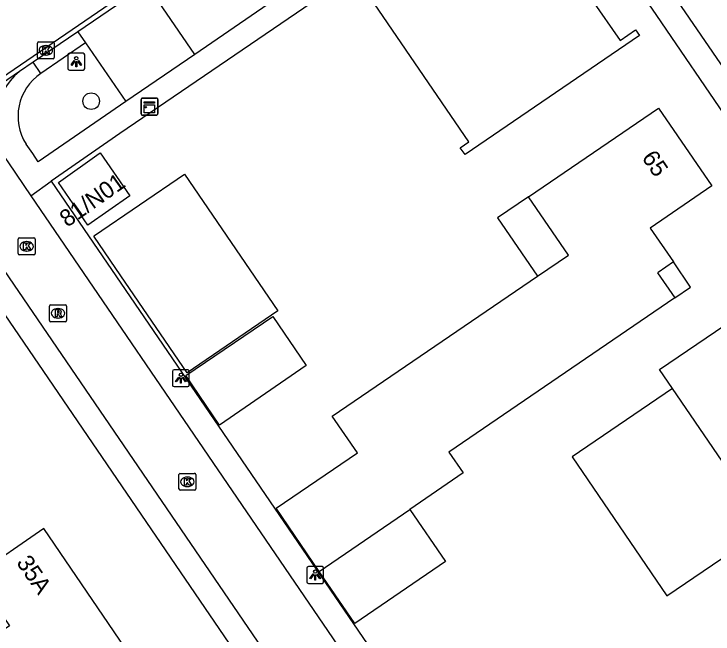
# Model space of a CAD drawing. Extents: x 155275 to 156263, y 382654 to 383635.
# Drawn here: x 155452.36 to 155493.69, y 383266.97 to 383303.66 of the extents above; entities that cross this region are included whole.
import ezdxf

# ---------------------------------------------------------------- set-up
doc = ezdxf.new("R2010")
doc.units = 0
for name, color, linetype in [('IMGEO_Boom', 7, 'Continuous'), ('IMGEO_Kast', 7, 'Continuous'), ('IMGEO_Kolk', 7, 'Continuous'), ('IMGEO_Lichtpunt', 7, 'Continuous'), ('IMGEO_Pand', 7, 'Continuous'), ('IMGEO_Pand_nummerreeks', 7, 'Continuous'), ('IMGEO_Pand_overbouw', 7, 'Continuous'), ('IMGEO_Parkeervlak_open', 7, 'Continuous'), ('IMGEO_Rijbaan_lokaal_open', 7, 'Continuous'), ('IMGEO_Rioolput', 7, 'Continuous'), ('IMGEO_Voetpad_open', 7, 'Continuous')]:
    doc.layers.add(name, color=color, linetype=linetype)

msp = doc.modelspace()

# ---------------------------------------------------------------- linework, layer by layer
at = {"layer": 'IMGEO_Boom'}
msp.add_circle((155456.922, 383298.499), 0.489, dxfattribs=at)
at = {"layer": 'IMGEO_Kast'}
for p, q in [((155459.871, 383297.752), (155459.871, 383298.593)), ((155459.871, 383298.593), (155459.871, 383297.752)), ((155459.946, 383298.677), (155460.787, 383298.677)), ((155460.787, 383298.677), (155459.946, 383298.677)), ((155460.871, 383298.602), (155460.871, 383297.761)), ((155460.871, 383297.761), (155460.871, 383298.602)), ((155460.796, 383297.677), (155459.955, 383297.677)), ((155459.955, 383297.677), (155460.796, 383297.677))]:
    msp.add_line(p, q, dxfattribs=at)
for points in [[(155460.066, 383298.467), (155460.666, 383298.467), (155460.666, 383298.382), (155460.066, 383298.382), (155460.066, 383298.467)], [(155460.066, 383298.292), (155460.666, 383298.292), (155460.666, 383297.803), (155460.066, 383297.803), (155460.066, 383298.292)]]:
    msp.add_lwpolyline(points, dxfattribs=at)
msp.add_circle((155460.15, 383298.141), 0.0377, dxfattribs=at)
for centre, start, end in [((155459.949, 383298.599), 92.4484, 184.2845), ((155459.949, 383298.599), 92.4484, 184.2845), ((155460.793, 383298.599), 2.4484, 94.2845), ((155460.793, 383298.599), 2.4484, 94.2845), ((155459.949, 383297.755), 182.4484, 274.2845), ((155459.949, 383297.755), 182.4484, 274.2845), ((155460.793, 383297.755), 272.4484, 4.2845), ((155460.793, 383297.755), 272.4484, 4.2845)]:
    msp.add_arc(centre, 0.0779, start, end, dxfattribs=at)
at = {"layer": 'IMGEO_Kolk'}
for p, q in [((155453.743, 383301.083), (155453.743, 383301.935)), ((155453.818, 383302.009), (155454.67, 383302.009)), ((155454.231, 383301.789), (155454.256, 383301.789)), ((155454.744, 383301.935), (155454.744, 383301.083)), ((155454.254, 383301.229), (155454.229, 383301.229)), ((155454.67, 383301.009), (155453.818, 383301.009)), ((155452.61, 383289.482), (155452.61, 383290.334)), ((155452.685, 383290.408), (155453.537, 383290.408)), ((155453.098, 383290.188), (155453.123, 383290.188)), ((155453.611, 383290.334), (155453.611, 383289.482)), ((155453.121, 383289.628), (155453.096, 383289.628)), ((155453.537, 383289.408), (155452.685, 383289.408)), ((155462.113, 383275.551), (155462.113, 383276.403)), ((155462.188, 383276.477), (155463.04, 383276.477)), ((155463.114, 383276.403), (155463.114, 383275.551)), ((155462.601, 383276.257), (155462.626, 383276.257)), ((155462.624, 383275.697), (155462.599, 383275.697)), ((155463.04, 383275.477), (155462.188, 383275.477))]:
    msp.add_line(p, q, dxfattribs=at)
for points in [[(155453.743, 383301.083), (155453.743, 383301.935)], [(155453.818, 383302.009), (155454.67, 383302.009)], [(155454.064, 383301.709), (155454.187, 383301.709), (155454.187, 383301.558), (155454.317, 383301.709), (155454.481, 383301.709), (155454.335, 383301.558), (155454.488, 383301.309), (155454.336, 383301.309), (155454.251, 383301.473), (155454.187, 383301.406), (155454.187, 383301.309), (155454.064, 383301.309), (155454.064, 383301.709)], [(155454.744, 383301.935), (155454.744, 383301.083)], [(155454.67, 383301.009), (155453.818, 383301.009)], [(155452.61, 383289.482), (155452.61, 383290.334)], [(155452.685, 383290.408), (155453.537, 383290.408)], [(155452.931, 383290.108), (155453.054, 383290.108), (155453.054, 383289.957), (155453.184, 383290.108), (155453.348, 383290.108), (155453.202, 383289.957), (155453.355, 383289.708), (155453.203, 383289.708), (155453.118, 383289.872), (155453.054, 383289.805), (155453.054, 383289.708), (155452.931, 383289.708), (155452.931, 383290.108)], [(155453.611, 383290.334), (155453.611, 383289.482)], [(155453.537, 383289.408), (155452.685, 383289.408)], [(155462.113, 383275.551), (155462.113, 383276.403)], [(155462.188, 383276.477), (155463.04, 383276.477)], [(155463.114, 383276.403), (155463.114, 383275.551)], [(155462.434, 383276.177), (155462.557, 383276.177), (155462.557, 383276.026), (155462.687, 383276.177), (155462.851, 383276.177), (155462.705, 383276.026), (155462.858, 383275.777), (155462.706, 383275.777), (155462.621, 383275.941), (155462.557, 383275.874), (155462.557, 383275.777), (155462.434, 383275.777), (155462.434, 383276.177)], [(155463.04, 383275.477), (155462.188, 383275.477)]]:
    msp.add_lwpolyline(points, dxfattribs=at)
for centre, start, end in [((155453.82, 383301.933), 91.552, 178.448), ((155453.82, 383301.933), 91.552, 178.448), ((155454.668, 383301.933), 1.552, 88.448), ((155454.668, 383301.933), 1.552, 88.448), ((155453.82, 383301.085), 181.552, 268.448), ((155453.82, 383301.085), 181.552, 268.448), ((155454.668, 383301.085), 271.552, 358.448), ((155454.668, 383301.085), 271.552, 358.448), ((155452.687, 383290.332), 91.552, 178.448), ((155452.687, 383290.332), 91.552, 178.448), ((155453.535, 383290.332), 1.552, 88.448), ((155453.535, 383290.332), 1.552, 88.448), ((155452.687, 383289.484), 181.552, 268.448), ((155452.687, 383289.484), 181.552, 268.448), ((155453.535, 383289.484), 271.552, 358.448), ((155453.535, 383289.484), 271.552, 358.448), ((155462.19, 383276.401), 91.552, 178.448), ((155462.19, 383276.401), 91.552, 178.448), ((155463.038, 383276.401), 1.552, 88.448), ((155463.038, 383276.401), 1.552, 88.448), ((155462.19, 383275.553), 181.552, 268.448), ((155462.19, 383275.553), 181.552, 268.448), ((155463.038, 383275.553), 271.552, 358.448), ((155463.038, 383275.553), 271.552, 358.448)]:
    msp.add_arc(centre, 0.0765, start, end, dxfattribs=at)
for centre, major_axis, ratio, start_param, end_param in [((155454.23, 383301.509), (-0.387, 0.002), 0.722429, 4.712389, 7.853982), ((155454.255, 383301.509), (-0.39, 0.002), 0.717154, 1.570796, 4.712389), ((155453.097, 383289.908), (-0.387, 0.002), 0.722429, 4.712389, 7.853982), ((155453.122, 383289.908), (-0.39, 0.002), 0.717154, 1.570796, 4.712389), ((155462.6, 383275.977), (-0.387, 0.002), 0.722429, 4.712389, 7.853982), ((155462.625, 383275.977), (-0.39, 0.002), 0.717154, 1.570796, 4.712389)]:
    msp.add_ellipse(centre, major_axis=major_axis, ratio=ratio, start_param=start_param, end_param=end_param, dxfattribs=at)
at = {"layer": 'IMGEO_Lichtpunt'}
for p, q in [((155455.545, 383301.239), (155455.545, 383300.432)), ((155455.545, 383301.239), (155455.545, 383300.432)), ((155456.447, 383301.334), (155455.639, 383301.334)), ((155456.447, 383301.334), (155455.639, 383301.334)), ((155456.541, 383300.432), (155456.541, 383301.239)), ((155456.541, 383300.432), (155456.541, 383301.239)), ((155455.639, 383300.338), (155456.447, 383300.338)), ((155455.639, 383300.338), (155456.447, 383300.338)), ((155462.629, 383282.605), (155461.821, 383282.605)), ((155462.629, 383282.605), (155461.821, 383282.605)), ((155461.727, 383282.51), (155461.727, 383281.703)), ((155461.727, 383282.51), (155461.727, 383281.703)), ((155462.723, 383281.703), (155462.723, 383282.51)), ((155462.723, 383281.703), (155462.723, 383282.51)), ((155461.821, 383281.609), (155462.629, 383281.609)), ((155461.821, 383281.609), (155462.629, 383281.609)), ((155469.671, 383270.862), (155469.671, 383270.055)), ((155469.671, 383270.862), (155469.671, 383270.055)), ((155470.573, 383270.957), (155469.765, 383270.957)), ((155470.573, 383270.957), (155469.765, 383270.957)), ((155470.667, 383270.055), (155470.667, 383270.862)), ((155470.667, 383270.055), (155470.667, 383270.862)), ((155469.765, 383269.961), (155470.573, 383269.961)), ((155469.765, 383269.961), (155470.573, 383269.961))]:
    msp.add_line(p, q, dxfattribs=at)
for points in [[(155455.919, 383300.903), (155455.958, 383300.875), (155455.77, 383300.613), (155455.732, 383300.64), (155455.919, 383300.903)], [(155456.021, 383300.855), (155456.068, 383300.855), (155456.068, 383300.533), (155456.021, 383300.533), (155456.021, 383300.855)], [(155456.131, 383300.875), (155456.169, 383300.902), (155456.356, 383300.64), (155456.317, 383300.612), (155456.131, 383300.875)], [(155462.101, 383282.174), (155462.14, 383282.146), (155461.952, 383281.884), (155461.914, 383281.911), (155462.101, 383282.174)], [(155462.203, 383282.126), (155462.25, 383282.126), (155462.25, 383281.804), (155462.203, 383281.804), (155462.203, 383282.126)], [(155462.313, 383282.146), (155462.351, 383282.173), (155462.538, 383281.911), (155462.499, 383281.883), (155462.313, 383282.146)], [(155470.045, 383270.526), (155470.084, 383270.498), (155469.896, 383270.236), (155469.858, 383270.263), (155470.045, 383270.526)], [(155470.147, 383270.478), (155470.194, 383270.478), (155470.194, 383270.156), (155470.147, 383270.156), (155470.147, 383270.478)], [(155470.257, 383270.498), (155470.295, 383270.525), (155470.482, 383270.263), (155470.443, 383270.235), (155470.257, 383270.498)]]:
    msp.add_lwpolyline(points, dxfattribs=at)
for centre in [(155456.044, 383301.037), (155462.226, 383282.308), (155470.17, 383270.66)]:
    msp.add_circle(centre, 0.0994, dxfattribs=at)
for centre, start, end in [((155455.639, 383301.239), 90, 180), ((155455.639, 383301.239), 90, 180), ((155456.447, 383301.239), 0, 90), ((155456.447, 383301.239), 0, 90), ((155455.639, 383300.432), 180, 270), ((155455.639, 383300.432), 180, 270), ((155456.447, 383300.432), 270, 0), ((155456.447, 383300.432), 270, 360), ((155461.821, 383282.51), 90, 180), ((155461.821, 383282.51), 90, 180), ((155462.629, 383282.51), 0, 90), ((155462.629, 383282.51), 0, 90), ((155461.821, 383281.703), 180, 270), ((155461.821, 383281.703), 180, 270), ((155462.629, 383281.703), 270, 0), ((155462.629, 383281.703), 270, 360), ((155469.765, 383270.862), 90, 180), ((155469.765, 383270.862), 90, 180), ((155470.573, 383270.862), 0, 90), ((155470.573, 383270.862), 0, 90), ((155469.765, 383270.055), 180, 270), ((155469.765, 383270.055), 180, 270), ((155470.573, 383270.055), 270, 0), ((155470.573, 383270.055), 270, 360)]:
    msp.add_arc(centre, 0.0946, start, end, dxfattribs=at)
at = {"layer": 'IMGEO_Pand'}
for points in [[(155479.026, 383295.337), (155478.746, 383295.745), (155479.257, 383296.096), (155472.866, 383305.465), (155472.33, 383305.097), (155472.047, 383305.51), (155478.777, 383310.12), (155478.999, 383309.792), (155478.75, 383309.624), (155479.613, 383308.378), (155482.489, 383310.333), (155485.946, 383305.261), (155485.996, 383305.295), (155486.531, 383304.516), (155488.193, 383302.091), (155489.109, 383302.716), (155489.333, 383302.394), (155479.026, 383295.337)], [(155470.402, 383270.675), (155467.861, 383274.42), (155472.672, 383277.696), (155471.178, 383279.852), (155483.314, 383288.146), (155485.141, 383289.394), (155482.779, 383292.843), (155490.457, 383298.092), (155493.615, 383293.483), (155489.973, 383290.987), (155491.346, 383288.985), (155490.44, 383288.371), (155490.41, 383288.351), (155491.433, 383286.863), (155478.068, 383277.739), (155478.914, 383276.501), (155475.766, 383274.346)], [(155459.2, 383292.899), (155456.718, 383291.167), (155454.983, 383293.686), (155457.403, 383295.404), (155457.451, 383295.438), (155459.2, 383292.899)], [(155467.96, 383286.091), (155462.597, 383282.421), (155458.672, 383288.17), (155457.073, 383290.512), (155457.123, 383290.546), (155462.435, 383294.173), (155467.96, 383286.091)], [(155490.525, 383282.622), (155498.301, 383287.915), (155498.438, 383287.714), (155499.069, 383286.791), (155504.699, 383278.56), (155507.889, 383273.896), (155500.104, 383268.59), (155496.909, 383273.269), (155491.29, 383281.5), (155490.525, 383282.622)], [(155469.63, 383282.862), (155464.518, 383279.333), (155462.516, 383282.274), (155467.661, 383285.757), (155469.63, 383282.862)], [(155475.766, 383274.346), (155477.88, 383271.261), (155472.514, 383267.589), (155470.402, 383270.675)], [(155470.402, 383270.675), (155475.766, 383274.346)], [(155454.126, 383273.206), (155450.068, 383270.414), (155452.088, 383267.451), (155449.123, 383265.421), (155451.904, 383261.344), (155458.921, 383266.167), (155454.126, 383273.206)]]:
    msp.add_lwpolyline(points, dxfattribs=at)
at = {"layer": 'IMGEO_Pand_overbouw'}
for points in [[(155480.953, 383291.595), (155483.314, 383288.146), (155485.141, 383289.394), (155482.779, 383292.843)], [(155491.346, 383288.985), (155490.44, 383288.371), (155490.41, 383288.351), (155491.433, 383286.863), (155492.364, 383287.499)], [(155491.29, 383281.5), (155485.354, 383277.463), (155490.963, 383269.23), (155496.909, 383273.269)]]:
    msp.add_lwpolyline(points, close=True, dxfattribs=at)
at = {"layer": 'IMGEO_Parkeervlak_open'}
for points in [[(155463.05, 383301.268), (155460.68, 383304.739)], [(155456.58, 383301.953), (155458.97, 383298.483)]]:
    msp.add_lwpolyline(points, dxfattribs=at)
at = {"layer": 'IMGEO_Rijbaan_lokaal_open'}
for points in [[(155545.973, 383369.225), (155512.791, 383346.508), (155450.858, 383304.106), (155413.779, 383278.713), (155415.989, 383275.504), (155453.502, 383301.158), (155500.38, 383333.268), (155548.143, 383365.998)], [(155460.21, 383305.41), (155456.125, 383302.612)], [(155456.125, 383302.612), (155453.487, 383300.806)], [(155453.487, 383300.806), (155452.688, 383300.259)], [(155452.688, 383300.259), (155443.354, 383293.869)], [(155452.03, 383294.85), (155453.361, 383292.898)], [(155453.361, 383292.898), (155517.119, 383199.399)], [(155513.95, 383197.324), (155450.079, 383290.961)]]:
    msp.add_lwpolyline(points, dxfattribs=at)
msp.add_arc((155455.209, 383297.208), 3.958, 129.5687, 216.5595, dxfattribs=at)
at = {"layer": 'IMGEO_Rioolput'}
for p, q in [((155454.464, 383285.522), (155454.464, 383286.374)), ((155454.539, 383286.448), (155455.391, 383286.448)), ((155455.465, 383286.374), (155455.465, 383285.522)), ((155454.952, 383286.228), (155454.977, 383286.228)), ((155454.975, 383285.668), (155454.95, 383285.668)), ((155455.391, 383285.448), (155454.539, 383285.448))]:
    msp.add_line(p, q, dxfattribs=at)
for points in [[(155454.464, 383285.522), (155454.464, 383286.374)], [(155454.539, 383286.448), (155455.391, 383286.448)], [(155455.465, 383286.374), (155455.465, 383285.522)], [(155455.053, 383286.146), (155454.801, 383286.148), (155454.801, 383285.748)], [(155454.801, 383285.748), (155454.925, 383285.748), (155454.925, 383285.91), (155454.936, 383285.91)], [(155454.979, 383286.067), (155454.925, 383286.067), (155454.925, 383285.986)], [(155454.925, 383285.986), (155454.977, 383285.986)], [(155454.983, 383285.881), (155455.054, 383285.748), (155455.194, 383285.748), (155455.129, 383285.874)], [(155455.391, 383285.448), (155454.539, 383285.448)]]:
    msp.add_lwpolyline(points, dxfattribs=at)
for centre, radius, start, end in [((155454.541, 383286.372), 0.0765, 91.552, 178.448), ((155454.541, 383286.372), 0.0765, 91.552, 178.448), ((155455.389, 383286.372), 0.0765, 1.552, 88.448), ((155455.389, 383286.372), 0.0765, 1.552, 88.448), ((155454.935, 383285.857), 0.0533, 26.0293, 88.6989), ((155454.961, 383286.175), 0.19, 274.7715, 282.9687), ((155454.985, 383285.971), 0.0964, 77.0061, 93.1865), ((155454.999, 383286.028), 0.0378, 276.6634, 79.6772), ((155455.052, 383286.036), 0.109, 350.3612, 89.416), ((155455.05, 383286.036), 0.112, 277.5842, 350.9817), ((155455.034, 383285.821), 0.108, 29.5134, 73.7905), ((155454.541, 383285.524), 0.0765, 181.552, 268.448), ((155454.541, 383285.524), 0.0765, 181.552, 268.448), ((155455.389, 383285.524), 0.0765, 271.552, 358.448), ((155455.389, 383285.524), 0.0765, 271.552, 358.448)]:
    msp.add_arc(centre, radius, start, end, dxfattribs=at)
for centre, major_axis, ratio, start_param, end_param in [((155454.951, 383285.948), (-0.387, 0.002), 0.722429, 4.712389, 7.853982), ((155454.976, 383285.948), (-0.39, 0.002), 0.717154, 1.570796, 4.712389)]:
    msp.add_ellipse(centre, major_axis=major_axis, ratio=ratio, start_param=start_param, end_param=end_param, dxfattribs=at)
at = {"layer": 'IMGEO_Voetpad_open'}
for points in [[(155492.642, 383320.466), (155493.56, 383319.128), (155505.52, 383301.627), (155497.352, 383296.056), (155485.867, 383312.804), (155484.464, 383314.845)], [(155483.519, 383313.595), (155458.608, 383296.58), (155454.563, 383293.76)], [(155547.42, 383220.262), (155498.922, 383291.025), (155490.365, 383303.561), (155484.692, 383311.871), (155483.519, 383313.595)], [(155467.389, 383304.232), (155463.05, 383301.268)], [(155456.125, 383302.612), (155456.58, 383301.953)], [(155456.58, 383301.953), (155453.951, 383300.137)], [(155463.05, 383301.268), (155458.97, 383298.483)], [(155453.951, 383300.137), (155453.487, 383300.806)], [(155458.97, 383298.483), (155453.795, 383294.911), (155453.466, 383295.407), (155453.08, 383295.953)], [(155453.361, 383292.898), (155454.563, 383293.76)], [(155454.563, 383293.76), (155518.365, 383200.253)], [(155448.882, 383290.128), (155512.727, 383196.487)]]:
    msp.add_lwpolyline(points, dxfattribs=at)
msp.add_arc((155455.648, 383297.601), 3.051, 123.7852, 212.6957, dxfattribs=at)

# ---------------------------------------------------------------- texts
at = {"layer": 'IMGEO_Pand_nummerreeks'}
for s, rotation, p in [('65', 304.4174, (155489.441, 383295.153)), ('81/N01', 35.1681, (155455.508, 383291.005)), ('35A', 304.2627, (155452.47, 383271.196))]:
    msp.add_text(s, height=1, rotation=rotation, dxfattribs=at).set_placement(p)

doc.saveas('drawing.dxf')
